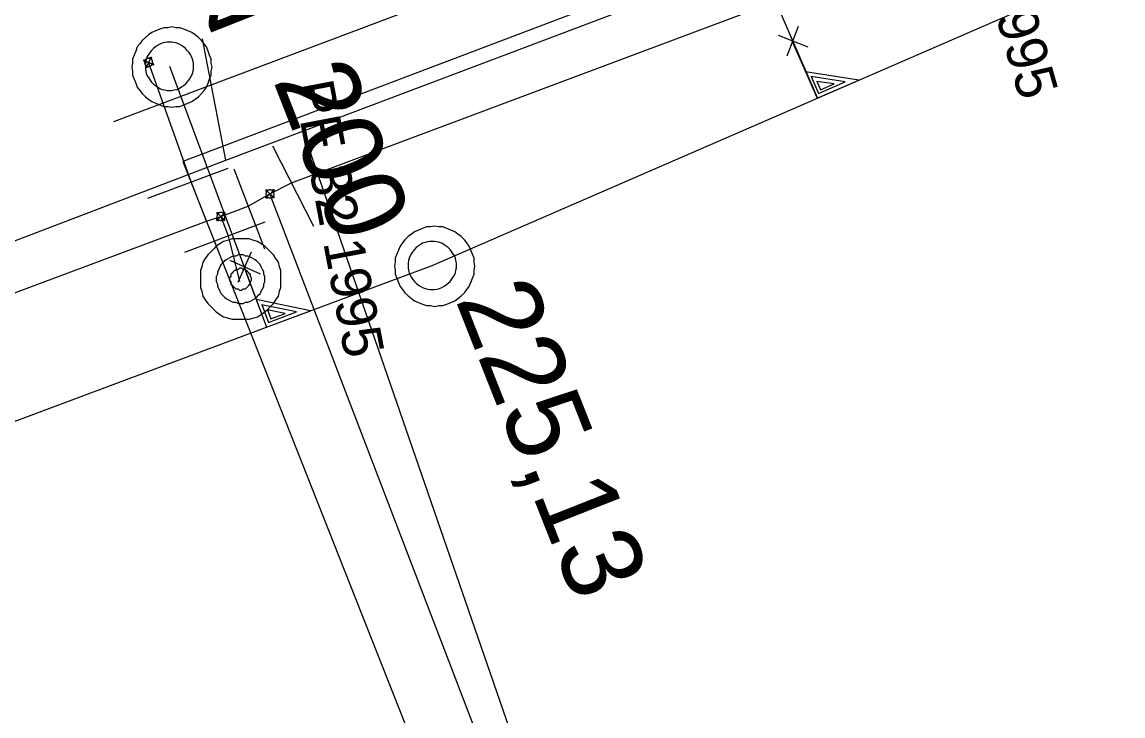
# Model space of a CAD drawing. Extents: x -746464 to -745690, y -1051581 to -1049993.
# Drawn here: x -746349.64 to -746335.94, y -1050869.96 to -1050861.32 of the extents above; entities that cross this region are included whole.
import ezdxf

# ---------------------------------------------------------------- set-up
doc = ezdxf.new("R2010")
doc.units = 0
for name, color, linetype in [('48_Prazs_plynarenska_STL', 7, 'Continuous'), ('48_Prazs_plynarenska_STL_popisy', 7, 'Continuous'), ('51_PVaK_kanal_jednotna_neoverena poloha_pripojka', 7, 'Continuous'), ('51_PVaK_kanal_jednotna_overena poloha_rad', 7, 'Continuous'), ('51_PVaK_kanal_objekty', 7, 'Continuous'), ('51_PVaK_kanal_popisy', 7, 'Continuous'), ('51_PVaK_vodovod_chranicky_objekty', 7, 'Continuous'), ('51_PVaK_vodovod_overena poloha_pripojka', 7, 'Continuous'), ('51_PVaK_vodovod_overena poloha_rad', 7, 'Continuous'), ('55_PREdi_NN', 7, 'Continuous')]:
    doc.layers.add(name, color=color, linetype=linetype)

msp = doc.modelspace()

# ---------------------------------------------------------------- linework, layer by layer
at = {"layer": '48_Prazs_plynarenska_STL'}
for points in [[(-746346.15, -1050862.68), (-746338.94, -1050859.95), (-746330.71, -1050856.43), (-746318.76, -1050851.32), (-746316.62, -1050850.41), (-746312.56, -1050848.68), (-746307.02, -1050845.98), (-746303.88, -1050842.42), (-746301.4, -1050837.35), (-746294.27, -1050817.3), (-746287.43, -1050798.89), (-746287.287, -1050798.452)], [(-746347.11, -1050863.04), (-746347.397, -1050861.527)], [(-746458.107, -1050897.542), (-746455.84, -1050897.04), (-746447, -1050895.1), (-746445.15, -1050894.7), (-746442.61, -1050894.09), (-746432.99, -1050891.8), (-746427.84, -1050890.27), (-746415.73, -1050887.3), (-746415.22, -1050887.18), (-746411.85, -1050886.35), (-746397.8, -1050881.75), (-746394.22, -1050880.48), (-746394.06, -1050880.53), (-746381.15, -1050875.86), (-746375.59, -1050873.87), (-746363.52, -1050869.26), (-746358.1, -1050867.24), (-746347.11, -1050863.04), (-746346.15, -1050862.68)], [(-746346.15, -1050862.68), (-746342.65, -1050872.81), (-746338.77, -1050881.44), (-746337.22, -1050884.95), (-746335, -1050892.33), (-746331.82, -1050899.91), (-746329.27, -1050906.32), (-746327.22, -1050911.55)]]:
    msp.add_lwpolyline(points, dxfattribs=at)
at = {"layer": '51_PVaK_kanal_jednotna_neoverena poloha_pripojka'}
for p, q in [((-746341.08, -1050859.18), (-746339.747, -1050862.267)), ((-746347.81, -1050861.87), (-746346.601, -1050865.12))]:
    msp.add_line(p, q, dxfattribs=at)
at = {"layer": '51_PVaK_kanal_jednotna_overena poloha_rad'}
for points in [[(-746344.54, -1050864.35), (-746339.747, -1050862.267), (-746323.698, -1050855.291), (-746319.204, -1050853.337), (-746317.37, -1050852.54)], [(-746389.8, -1050881.27), (-746387.44, -1050880.388), (-746364.023, -1050871.634), (-746346.601, -1050865.12), (-746344.54, -1050864.35)]]:
    msp.add_lwpolyline(points, dxfattribs=at)
at = {"layer": '51_PVaK_kanal_objekty'}
for p, q in [((-746339.862, -1050861.634), (-746340.233, -1050861.486)), ((-746339.987, -1050861.374), (-746340.127, -1050861.745)), ((-746346.794, -1050864.185), (-746346.959, -1050864.56)), ((-746346.679, -1050864.459), (-746347.054, -1050864.287))]:
    msp.add_line(p, q, dxfattribs=at)
for points in [[(-746347.28, -1050861.88), (-746347.29, -1050861.83), (-746347.29, -1050861.78), (-746347.31, -1050861.73), (-746347.33, -1050861.68), (-746347.35, -1050861.63), (-746347.38, -1050861.59), (-746347.41, -1050861.55), (-746347.45, -1050861.51), (-746347.49, -1050861.48), (-746347.53, -1050861.45), (-746347.58, -1050861.43), (-746347.63, -1050861.41), (-746347.68, -1050861.39), (-746347.73, -1050861.39), (-746347.78, -1050861.38), (-746347.83, -1050861.39), (-746347.88, -1050861.39), (-746347.93, -1050861.41), (-746347.98, -1050861.43), (-746348.03, -1050861.45), (-746348.07, -1050861.48), (-746348.11, -1050861.51), (-746348.15, -1050861.55), (-746348.18, -1050861.59), (-746348.21, -1050861.63), (-746348.23, -1050861.68), (-746348.25, -1050861.73), (-746348.27, -1050861.78), (-746348.27, -1050861.83), (-746348.28, -1050861.88), (-746348.27, -1050861.93), (-746348.27, -1050861.98), (-746348.25, -1050862.03), (-746348.23, -1050862.08), (-746348.21, -1050862.13), (-746348.18, -1050862.17), (-746348.15, -1050862.21), (-746348.11, -1050862.25), (-746348.07, -1050862.28), (-746348.03, -1050862.31), (-746347.98, -1050862.33), (-746347.93, -1050862.35), (-746347.88, -1050862.37), (-746347.83, -1050862.37), (-746347.78, -1050862.38), (-746347.73, -1050862.37), (-746347.68, -1050862.37), (-746347.63, -1050862.35), (-746347.58, -1050862.33), (-746347.53, -1050862.31), (-746347.49, -1050862.28), (-746347.45, -1050862.25), (-746347.41, -1050862.21), (-746347.38, -1050862.17), (-746347.35, -1050862.13), (-746347.33, -1050862.08), (-746347.31, -1050862.03), (-746347.29, -1050861.98), (-746347.29, -1050861.93), (-746347.28, -1050861.88)], [(-746347.51, -1050861.87), (-746347.51, -1050861.84), (-746347.516, -1050861.81), (-746347.522, -1050861.78), (-746347.534, -1050861.75), (-746347.552, -1050861.72), (-746347.57, -1050861.696), (-746347.588, -1050861.672), (-746347.612, -1050861.648), (-746347.636, -1050861.63), (-746347.66, -1050861.612), (-746347.69, -1050861.594), (-746347.72, -1050861.582), (-746347.75, -1050861.576), (-746347.78, -1050861.57), (-746347.81, -1050861.57), (-746347.84, -1050861.57), (-746347.87, -1050861.576), (-746347.9, -1050861.582), (-746347.93, -1050861.594), (-746347.96, -1050861.612), (-746347.984, -1050861.63), (-746348.008, -1050861.648), (-746348.032, -1050861.672), (-746348.05, -1050861.696), (-746348.068, -1050861.72), (-746348.086, -1050861.75), (-746348.098, -1050861.78), (-746348.104, -1050861.81), (-746348.11, -1050861.84), (-746348.11, -1050861.87), (-746348.11, -1050861.9), (-746348.104, -1050861.93), (-746348.098, -1050861.96), (-746348.086, -1050861.99), (-746348.068, -1050862.02), (-746348.05, -1050862.044), (-746348.032, -1050862.068), (-746348.008, -1050862.092), (-746347.984, -1050862.11), (-746347.96, -1050862.128), (-746347.93, -1050862.146), (-746347.9, -1050862.158), (-746347.87, -1050862.164), (-746347.84, -1050862.17), (-746347.81, -1050862.17), (-746347.78, -1050862.17), (-746347.75, -1050862.164), (-746347.72, -1050862.158), (-746347.69, -1050862.146), (-746347.66, -1050862.128), (-746347.636, -1050862.11), (-746347.612, -1050862.092), (-746347.588, -1050862.068), (-746347.57, -1050862.044), (-746347.552, -1050862.02), (-746347.534, -1050861.99), (-746347.522, -1050861.96), (-746347.516, -1050861.93), (-746347.51, -1050861.9), (-746347.51, -1050861.87)], [(-746340.069, -1050861.542), (-746339.752, -1050862.269), (-746339.233, -1050862.044), (-746339.895, -1050861.941)], [(-746339.825, -1050861.998), (-746339.733, -1050862.209), (-746339.401, -1050862.065), (-746339.829, -1050861.999)], [(-746339.754, -1050862.057), (-746339.708, -1050862.163), (-746339.538, -1050862.089), (-746339.757, -1050862.059)], [(-746344.01, -1050864.36), (-746344.02, -1050864.31), (-746344.02, -1050864.26), (-746344.04, -1050864.21), (-746344.06, -1050864.16), (-746344.08, -1050864.11), (-746344.11, -1050864.07), (-746344.14, -1050864.03), (-746344.18, -1050863.99), (-746344.22, -1050863.96), (-746344.26, -1050863.93), (-746344.31, -1050863.91), (-746344.36, -1050863.89), (-746344.41, -1050863.87), (-746344.46, -1050863.87), (-746344.51, -1050863.86), (-746344.56, -1050863.87), (-746344.61, -1050863.87), (-746344.66, -1050863.89), (-746344.71, -1050863.91), (-746344.76, -1050863.93), (-746344.8, -1050863.96), (-746344.84, -1050863.99), (-746344.88, -1050864.03), (-746344.91, -1050864.07), (-746344.94, -1050864.11), (-746344.96, -1050864.16), (-746344.98, -1050864.21), (-746345, -1050864.26), (-746345, -1050864.31), (-746345.01, -1050864.36), (-746345, -1050864.41), (-746345, -1050864.46), (-746344.98, -1050864.51), (-746344.96, -1050864.56), (-746344.94, -1050864.61), (-746344.91, -1050864.65), (-746344.88, -1050864.69), (-746344.84, -1050864.73), (-746344.8, -1050864.76), (-746344.76, -1050864.79), (-746344.71, -1050864.81), (-746344.66, -1050864.83), (-746344.61, -1050864.85), (-746344.56, -1050864.85), (-746344.51, -1050864.86), (-746344.46, -1050864.85), (-746344.41, -1050864.85), (-746344.36, -1050864.83), (-746344.31, -1050864.81), (-746344.26, -1050864.79), (-746344.22, -1050864.76), (-746344.18, -1050864.73), (-746344.14, -1050864.69), (-746344.11, -1050864.65), (-746344.08, -1050864.61), (-746344.06, -1050864.56), (-746344.04, -1050864.51), (-746344.02, -1050864.46), (-746344.02, -1050864.41), (-746344.01, -1050864.36)], [(-746344.24, -1050864.35), (-746344.24, -1050864.32), (-746344.246, -1050864.29), (-746344.252, -1050864.26), (-746344.264, -1050864.23), (-746344.282, -1050864.2), (-746344.3, -1050864.176), (-746344.318, -1050864.152), (-746344.342, -1050864.128), (-746344.366, -1050864.11), (-746344.39, -1050864.092), (-746344.42, -1050864.074), (-746344.45, -1050864.062), (-746344.48, -1050864.056), (-746344.51, -1050864.05), (-746344.54, -1050864.05), (-746344.57, -1050864.05), (-746344.6, -1050864.056), (-746344.63, -1050864.062), (-746344.66, -1050864.074), (-746344.69, -1050864.092), (-746344.714, -1050864.11), (-746344.738, -1050864.128), (-746344.762, -1050864.152), (-746344.78, -1050864.176), (-746344.798, -1050864.2), (-746344.816, -1050864.23), (-746344.828, -1050864.26), (-746344.834, -1050864.29), (-746344.84, -1050864.32), (-746344.84, -1050864.35), (-746344.84, -1050864.38), (-746344.834, -1050864.41), (-746344.828, -1050864.44), (-746344.816, -1050864.47), (-746344.798, -1050864.5), (-746344.78, -1050864.524), (-746344.762, -1050864.548), (-746344.738, -1050864.572), (-746344.714, -1050864.59), (-746344.69, -1050864.608), (-746344.66, -1050864.626), (-746344.63, -1050864.638), (-746344.6, -1050864.644), (-746344.57, -1050864.65), (-746344.54, -1050864.65), (-746344.51, -1050864.65), (-746344.48, -1050864.644), (-746344.45, -1050864.638), (-746344.42, -1050864.626), (-746344.39, -1050864.608), (-746344.366, -1050864.59), (-746344.342, -1050864.572), (-746344.318, -1050864.548), (-746344.3, -1050864.524), (-746344.282, -1050864.5), (-746344.264, -1050864.47), (-746344.252, -1050864.44), (-746344.246, -1050864.41), (-746344.24, -1050864.38), (-746344.24, -1050864.35)], [(-746346.888, -1050864.354), (-746346.601, -1050865.12), (-746346.054, -1050864.916), (-746346.73, -1050864.774)], [(-746346.662, -1050864.836), (-746346.578, -1050865.059), (-746346.229, -1050864.929), (-746346.665, -1050864.838)], [(-746346.591, -1050864.902), (-746346.55, -1050865.013), (-746346.37, -1050864.946), (-746346.595, -1050864.903)]]:
    msp.add_lwpolyline(points, dxfattribs=at)
at = {"layer": '51_PVaK_vodovod_chranicky_objekty'}
for p, q in [((-746348.039, -1050861.757), (-746348.099, -1050861.885)), ((-746348.039, -1050861.757), (-746348.058, -1050861.764)), ((-746348.039, -1050861.757), (-746348.032, -1050861.776)), ((-746348.133, -1050861.791), (-746348.114, -1050861.784)), ((-746348.133, -1050861.791), (-746348.005, -1050861.851)), ((-746348.133, -1050861.791), (-746348.126, -1050861.81)), ((-746348.099, -1050861.885), (-746348.106, -1050861.866)), ((-746348.099, -1050861.885), (-746348.081, -1050861.878)), ((-746348.005, -1050861.851), (-746348.024, -1050861.858)), ((-746348.005, -1050861.851), (-746348.012, -1050861.833)), ((-746346.015, -1050863.863), (-746346.523, -1050862.863)), ((-746348.079, -1050863.513), (-746347.079, -1050863.138)), ((-746346.624, -1050864.149), (-746347.006, -1050863.149)), ((-746346.609, -1050863.509), (-746346.509, -1050863.409)), ((-746346.609, -1050863.409), (-746346.509, -1050863.509)), ((-746346.609, -1050863.409), (-746346.609, -1050863.429)), ((-746346.609, -1050863.409), (-746346.589, -1050863.409)), ((-746346.509, -1050863.409), (-746346.529, -1050863.409)), ((-746346.509, -1050863.409), (-746346.509, -1050863.429)), ((-746346.609, -1050863.509), (-746346.609, -1050863.489)), ((-746346.609, -1050863.509), (-746346.589, -1050863.509)), ((-746346.509, -1050863.509), (-746346.529, -1050863.509)), ((-746346.509, -1050863.509), (-746346.509, -1050863.489)), ((-746347.219, -1050863.789), (-746347.119, -1050863.689)), ((-746347.219, -1050863.689), (-746347.119, -1050863.789)), ((-746347.219, -1050863.689), (-746347.219, -1050863.709)), ((-746347.219, -1050863.689), (-746347.199, -1050863.689)), ((-746347.119, -1050863.689), (-746347.139, -1050863.689)), ((-746347.119, -1050863.689), (-746347.119, -1050863.709)), ((-746347.62, -1050864.183), (-746346.62, -1050863.808)), ((-746347.219, -1050863.789), (-746347.219, -1050863.769)), ((-746347.219, -1050863.789), (-746347.199, -1050863.789)), ((-746347.119, -1050863.789), (-746347.139, -1050863.789)), ((-746347.119, -1050863.789), (-746347.119, -1050863.769))]:
    msp.add_line(p, q, dxfattribs=at)
for points in [[(-746348.052, -1050861.868), (-746348.048, -1050861.867), (-746348.043, -1050861.864), (-746348.039, -1050861.861), (-746348.035, -1050861.858), (-746348.031, -1050861.853), (-746348.028, -1050861.849), (-746348.026, -1050861.845), (-746348.023, -1050861.84), (-746348.022, -1050861.835), (-746348.02, -1050861.83), (-746348.019, -1050861.825), (-746348.019, -1050861.819), (-746348.02, -1050861.814), (-746348.02, -1050861.809), (-746348.022, -1050861.804), (-746348.024, -1050861.8), (-746348.026, -1050861.795), (-746348.029, -1050861.791), (-746348.032, -1050861.787), (-746348.037, -1050861.783), (-746348.041, -1050861.78), (-746348.045, -1050861.778), (-746348.05, -1050861.775), (-746348.055, -1050861.774), (-746348.06, -1050861.772), (-746348.066, -1050861.771), (-746348.071, -1050861.771), (-746348.076, -1050861.772), (-746348.081, -1050861.772), (-746348.086, -1050861.774), (-746348.091, -1050861.776), (-746348.095, -1050861.778), (-746348.099, -1050861.781), (-746348.103, -1050861.784), (-746348.107, -1050861.789), (-746348.11, -1050861.793), (-746348.113, -1050861.797), (-746348.115, -1050861.802), (-746348.117, -1050861.807), (-746348.118, -1050861.812), (-746348.119, -1050861.818), (-746348.119, -1050861.823), (-746348.119, -1050861.828), (-746348.118, -1050861.833), (-746348.116, -1050861.838), (-746348.115, -1050861.843), (-746348.112, -1050861.847), (-746348.109, -1050861.851), (-746348.106, -1050861.855), (-746348.101, -1050861.859), (-746348.097, -1050861.862), (-746348.093, -1050861.865), (-746348.088, -1050861.867), (-746348.083, -1050861.869), (-746348.078, -1050861.87), (-746348.073, -1050861.871), (-746348.067, -1050861.871), (-746348.062, -1050861.871), (-746348.057, -1050861.87), (-746348.052, -1050861.868)], [(-746346.509, -1050863.459), (-746346.509, -1050863.454), (-746346.51, -1050863.449), (-746346.511, -1050863.444), (-746346.513, -1050863.439), (-746346.516, -1050863.434), (-746346.519, -1050863.43), (-746346.522, -1050863.426), (-746346.526, -1050863.422), (-746346.53, -1050863.419), (-746346.534, -1050863.416), (-746346.539, -1050863.413), (-746346.544, -1050863.411), (-746346.549, -1050863.41), (-746346.554, -1050863.409), (-746346.559, -1050863.409), (-746346.564, -1050863.409), (-746346.569, -1050863.41), (-746346.574, -1050863.411), (-746346.579, -1050863.413), (-746346.584, -1050863.416), (-746346.588, -1050863.419), (-746346.592, -1050863.422), (-746346.596, -1050863.426), (-746346.599, -1050863.43), (-746346.602, -1050863.434), (-746346.605, -1050863.439), (-746346.607, -1050863.444), (-746346.608, -1050863.449), (-746346.609, -1050863.454), (-746346.609, -1050863.459), (-746346.609, -1050863.464), (-746346.608, -1050863.469), (-746346.607, -1050863.474), (-746346.605, -1050863.479), (-746346.602, -1050863.484), (-746346.599, -1050863.488), (-746346.596, -1050863.492), (-746346.592, -1050863.496), (-746346.588, -1050863.499), (-746346.584, -1050863.502), (-746346.579, -1050863.505), (-746346.574, -1050863.507), (-746346.569, -1050863.508), (-746346.564, -1050863.509), (-746346.559, -1050863.509), (-746346.554, -1050863.509), (-746346.549, -1050863.508), (-746346.544, -1050863.507), (-746346.539, -1050863.505), (-746346.534, -1050863.502), (-746346.53, -1050863.499), (-746346.526, -1050863.496), (-746346.522, -1050863.492), (-746346.519, -1050863.488), (-746346.516, -1050863.484), (-746346.513, -1050863.479), (-746346.511, -1050863.474), (-746346.51, -1050863.469), (-746346.509, -1050863.464), (-746346.509, -1050863.459)], [(-746347.119, -1050863.739), (-746347.119, -1050863.734), (-746347.12, -1050863.729), (-746347.121, -1050863.724), (-746347.123, -1050863.719), (-746347.126, -1050863.714), (-746347.129, -1050863.71), (-746347.132, -1050863.706), (-746347.136, -1050863.702), (-746347.14, -1050863.699), (-746347.144, -1050863.696), (-746347.149, -1050863.693), (-746347.154, -1050863.691), (-746347.159, -1050863.69), (-746347.164, -1050863.689), (-746347.169, -1050863.689), (-746347.174, -1050863.689), (-746347.179, -1050863.69), (-746347.184, -1050863.691), (-746347.189, -1050863.693), (-746347.194, -1050863.696), (-746347.198, -1050863.699), (-746347.202, -1050863.702), (-746347.206, -1050863.706), (-746347.209, -1050863.71), (-746347.212, -1050863.714), (-746347.215, -1050863.719), (-746347.217, -1050863.724), (-746347.218, -1050863.729), (-746347.219, -1050863.734), (-746347.219, -1050863.739), (-746347.219, -1050863.744), (-746347.218, -1050863.749), (-746347.217, -1050863.754), (-746347.215, -1050863.759), (-746347.212, -1050863.764), (-746347.209, -1050863.768), (-746347.206, -1050863.772), (-746347.202, -1050863.776), (-746347.198, -1050863.779), (-746347.194, -1050863.782), (-746347.189, -1050863.785), (-746347.184, -1050863.787), (-746347.179, -1050863.788), (-746347.174, -1050863.789), (-746347.169, -1050863.789), (-746347.164, -1050863.789), (-746347.159, -1050863.788), (-746347.154, -1050863.787), (-746347.149, -1050863.785), (-746347.144, -1050863.782), (-746347.14, -1050863.779), (-746347.136, -1050863.776), (-746347.132, -1050863.772), (-746347.129, -1050863.768), (-746347.126, -1050863.764), (-746347.123, -1050863.759), (-746347.121, -1050863.754), (-746347.12, -1050863.749), (-746347.119, -1050863.744), (-746347.119, -1050863.739)], [(-746346.425, -1050864.52), (-746346.425, -1050864.475), (-746346.425, -1050864.414), (-746346.44, -1050864.369), (-746346.455, -1050864.308), (-746346.485, -1050864.263), (-746346.516, -1050864.217), (-746346.546, -1050864.187), (-746346.591, -1050864.142), (-746346.622, -1050864.111), (-746346.667, -1050864.081), (-746346.713, -1050864.051), (-746346.773, -1050864.036), (-746346.819, -1050864.02), (-746346.879, -1050864.02), (-746346.925, -1050864.02), (-746346.985, -1050864.02), (-746347.031, -1050864.02), (-746347.076, -1050864.036), (-746347.137, -1050864.051), (-746347.182, -1050864.081), (-746347.228, -1050864.111), (-746347.258, -1050864.142), (-746347.303, -1050864.187), (-746347.334, -1050864.217), (-746347.364, -1050864.263), (-746347.394, -1050864.308), (-746347.409, -1050864.369), (-746347.425, -1050864.414), (-746347.425, -1050864.475), (-746347.425, -1050864.52), (-746347.425, -1050864.581), (-746347.425, -1050864.626), (-746347.409, -1050864.672), (-746347.394, -1050864.733), (-746347.364, -1050864.778), (-746347.334, -1050864.823), (-746347.303, -1050864.854), (-746347.258, -1050864.899), (-746347.228, -1050864.929), (-746347.182, -1050864.96), (-746347.137, -1050864.99), (-746347.076, -1050865.005), (-746347.031, -1050865.02), (-746346.985, -1050865.02), (-746346.925, -1050865.02), (-746346.879, -1050865.02), (-746346.819, -1050865.02), (-746346.773, -1050865.005), (-746346.713, -1050864.99), (-746346.667, -1050864.96), (-746346.622, -1050864.929), (-746346.591, -1050864.899), (-746346.546, -1050864.854), (-746346.516, -1050864.823), (-746346.485, -1050864.778), (-746346.455, -1050864.733), (-746346.44, -1050864.672), (-746346.425, -1050864.626), (-746346.425, -1050864.581), (-746346.425, -1050864.52)], [(-746346.622, -1050864.52), (-746346.622, -1050864.49), (-746346.637, -1050864.46), (-746346.637, -1050864.429), (-746346.652, -1050864.399), (-746346.667, -1050864.369), (-746346.682, -1050864.339), (-746346.697, -1050864.323), (-746346.728, -1050864.293), (-746346.743, -1050864.278), (-746346.773, -1050864.263), (-746346.803, -1050864.248), (-746346.834, -1050864.233), (-746346.864, -1050864.233), (-746346.894, -1050864.217), (-746346.925, -1050864.217), (-746346.955, -1050864.217), (-746346.985, -1050864.233), (-746347.016, -1050864.233), (-746347.046, -1050864.248), (-746347.076, -1050864.263), (-746347.106, -1050864.278), (-746347.122, -1050864.293), (-746347.152, -1050864.323), (-746347.167, -1050864.339), (-746347.182, -1050864.369), (-746347.197, -1050864.399), (-746347.213, -1050864.429), (-746347.213, -1050864.46), (-746347.228, -1050864.49), (-746347.228, -1050864.52), (-746347.228, -1050864.551), (-746347.213, -1050864.581), (-746347.213, -1050864.611), (-746347.197, -1050864.642), (-746347.182, -1050864.672), (-746347.167, -1050864.702), (-746347.152, -1050864.717), (-746347.122, -1050864.748), (-746347.106, -1050864.763), (-746347.076, -1050864.778), (-746347.046, -1050864.793), (-746347.016, -1050864.808), (-746346.985, -1050864.808), (-746346.955, -1050864.823), (-746346.925, -1050864.823), (-746346.894, -1050864.823), (-746346.864, -1050864.808), (-746346.834, -1050864.808), (-746346.803, -1050864.793), (-746346.773, -1050864.778), (-746346.743, -1050864.763), (-746346.728, -1050864.748), (-746346.697, -1050864.717), (-746346.682, -1050864.702), (-746346.667, -1050864.672), (-746346.652, -1050864.642), (-746346.637, -1050864.611), (-746346.637, -1050864.581), (-746346.622, -1050864.551), (-746346.622, -1050864.52)], [(-746346.788, -1050864.52), (-746346.788, -1050864.505), (-746346.803, -1050864.49), (-746346.803, -1050864.475), (-746346.803, -1050864.46), (-746346.819, -1050864.46), (-746346.819, -1050864.445), (-746346.834, -1050864.429), (-746346.849, -1050864.414), (-746346.864, -1050864.414), (-746346.864, -1050864.399), (-746346.879, -1050864.399), (-746346.894, -1050864.399), (-746346.909, -1050864.384), (-746346.925, -1050864.384), (-746346.94, -1050864.384), (-746346.955, -1050864.399), (-746346.97, -1050864.399), (-746346.985, -1050864.399), (-746346.985, -1050864.414), (-746347, -1050864.414), (-746347.016, -1050864.429), (-746347.031, -1050864.445), (-746347.046, -1050864.46), (-746347.046, -1050864.475), (-746347.046, -1050864.49), (-746347.061, -1050864.505), (-746347.061, -1050864.52), (-746347.061, -1050864.536), (-746347.046, -1050864.551), (-746347.046, -1050864.566), (-746347.046, -1050864.581), (-746347.031, -1050864.596), (-746347.016, -1050864.611), (-746347, -1050864.626), (-746346.985, -1050864.642), (-746346.97, -1050864.642), (-746346.955, -1050864.642), (-746346.94, -1050864.657), (-746346.925, -1050864.657), (-746346.909, -1050864.657), (-746346.894, -1050864.642), (-746346.879, -1050864.642), (-746346.864, -1050864.642), (-746346.849, -1050864.626), (-746346.834, -1050864.611), (-746346.819, -1050864.596), (-746346.819, -1050864.581), (-746346.803, -1050864.581), (-746346.803, -1050864.566), (-746346.803, -1050864.551), (-746346.788, -1050864.536), (-746346.788, -1050864.52)]]:
    msp.add_lwpolyline(points, dxfattribs=at)
at = {"layer": '51_PVaK_vodovod_overena poloha_pripojka'}
for p, q in [((-746347.54, -1050863.31), (-746348.07, -1050861.82)), ((-746347.35, -1050863.8), (-746347.54, -1050863.31))]:
    msp.add_line(p, q, dxfattribs=at)
at = {"layer": '51_PVaK_vodovod_overena poloha_rad'}
for p, q in [((-746346.56, -1050863.46), (-746346.29, -1050863.323)), ((-746346.83, -1050863.61), (-746346.56, -1050863.46)), ((-746347.17, -1050863.74), (-746346.83, -1050863.61)), ((-746347.17, -1050863.74), (-746347.08, -1050863.98)), ((-746347.08, -1050863.98), (-746346.94, -1050864.55))]:
    msp.add_line(p, q, dxfattribs=at)
for points in [[(-746346.29, -1050863.323), (-746337.33, -1050859.96), (-746324.926, -1050854.638), (-746321.55, -1050853.19), (-746318.51, -1050851.9), (-746304.63, -1050845.27), (-746302.59, -1050841.01), (-746298.68, -1050831.22), (-746293.24, -1050817.78), (-746288.11, -1050801.72), (-746287.5, -1050801.16)], [(-746327.47, -1050911.78), (-746328.02, -1050910.63), (-746329.78, -1050905.65), (-746332.28, -1050900.05), (-746335.22, -1050892.63), (-746337.62, -1050885.03), (-746339.29, -1050881.54), (-746340.12, -1050879.81), (-746342.46, -1050873.8), (-746342.95, -1050872.89), (-746346.56, -1050863.46)], [(-746443.46, -1050894.88), (-746430.67, -1050891.81), (-746427.77, -1050890.93), (-746413.37, -1050887.39), (-746413.109, -1050887.299), (-746411.65, -1050886.79), (-746394.22, -1050881.22), (-746394, -1050881.13), (-746387.73, -1050878.64), (-746381.13, -1050876.34), (-746376.01, -1050874.58), (-746363.31, -1050869.76), (-746347.35, -1050863.8), (-746347.17, -1050863.74)]]:
    msp.add_lwpolyline(points, dxfattribs=at)
at = {"layer": '55_PREdi_NN'}
for points in [[(-746348.502, -1050862.556), (-746337.009, -1050858.225), (-746330.819, -1050855.691), (-746329.455, -1050855.56), (-746324.367, -1050853.543), (-746322.916, -1050852.879), (-746312.727, -1050847.959)], [(-746310.846, -1050852.467), (-746311.224, -1050851.788), (-746312.707, -1050848.693), (-746325.656, -1050854.671), (-746330.317, -1050856.486), (-746347.645, -1050863.054), (-746344.019, -1050872.234), (-746341.477, -1050871.245), (-746341.345, -1050871.603), (-746340.787, -1050871.396)]]:
    msp.add_lwpolyline(points, dxfattribs=at)

# ---------------------------------------------------------------- texts
at = {"layer": '48_Prazs_plynarenska_STL_popisy'}
for rotation, p in [(285.9983, (-746338.185, -1050858.956)), (280.7408, (-746346.272, -1050862.093))]:
    msp.add_text('PE 32 1995', height=0.5, rotation=rotation, dxfattribs=at).set_placement(p)
at = {"layer": '51_PVaK_kanal_popisy'}
for s, rotation, p in [('226,91', 21.5469, (-746347.353, -1050861.474)), ('200', 291.4044, (-746346.526, -1050862.043)), ('225,13', 291.5389, (-746344.257, -1050864.772))]:
    msp.add_text(s, height=1, rotation=rotation, dxfattribs=at).set_placement(p)

doc.saveas('drawing.dxf')
